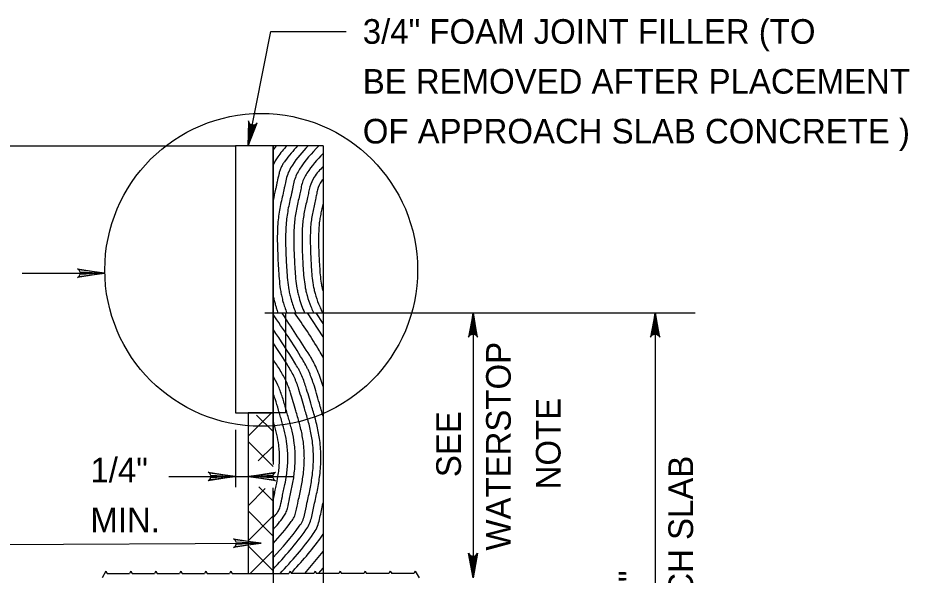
# Model space of a CAD drawing. Extents: x 636530 to 644067, y 294168 to 299122.
# Drawn here: x 636769 to 636877.6, y 298214.6 to 298282.5 of the extents above; entities that cross this region are included whole.
import ezdxf

# ---------------------------------------------------------------- set-up
doc = ezdxf.new("R2010")
doc.units = 0
doc.layers.add('1', color=7, linetype='Continuous')

msp = doc.modelspace()

# ---------------------------------------------------------------- linework, layer by layer
at = {"layer": '1'}
for p, q in [((636797.02, 298266.86), (636799.8, 298280.78)), ((636799.8, 298280.78), (636808.96, 298280.78)), ((636751.32, 298266.86), (636795.5, 298266.86)), ((636795.5, 298266.86), (636795.5, 298234.34)), ((636800.07, 298266.86), (636800.07, 298228.06)), ((636800.45, 298266.86), (636800.07, 298266.39)), ((636806.16, 298266.86), (636800.07, 298266.86)), ((636806.16, 298266.86), (636806.16, 298181.51)), ((636769.49, 298251.35), (636779.59, 298251.35)), ((636799.05, 298246.53), (636851.49, 298246.53)), ((636801.59, 298246.53), (636801.59, 298234.34)), ((636806.16, 298243.6), (636804.25, 298246.53)), ((636806.16, 298245.25), (636805.33, 298246.53)), ((636824.43, 298246.53), (636824.43, 298214.28)), ((636846.61, 298246.53), (636846.61, 298181.51)), ((636795.5, 298234.34), (636800.07, 298234.34)), ((636797.02, 298234.34), (636797.02, 298214.78)), ((636799.86, 298234.34), (636797.02, 298231.5)), ((636800.07, 298234.34), (636797.02, 298234.34)), ((636797.02, 298234.34), (636797.02, 298214.78)), ((636800.07, 298232.08), (636798.04, 298234.06)), ((636801.59, 298234.34), (636800.07, 298234.34)), ((636800.07, 298228.47), (636800.07, 298234.34)), ((636795.5, 298232.28), (636795.5, 298225.3)), ((636800.07, 298227.83), (636797.02, 298230.88)), ((636800.07, 298230.31), (636798.26, 298228.5)), ((636787.39, 298226.6), (636795.5, 298226.6)), ((636795.5, 298226.6), (636797.02, 298226.6)), ((636797.02, 298226.6), (636802.59, 298226.6)), ((636799.12, 298225.12), (636797.02, 298223.02)), ((636800.07, 298223.59), (636798.32, 298225.34)), ((636800.07, 298214.78), (636800.07, 298225.22)), ((636800.07, 298224.81), (636800.07, 298181.51)), ((636800.07, 298219.35), (636797.02, 298222.4)), ((636800.07, 298221.82), (636797.02, 298218.77)), ((636760.07, 298218.27), (636798.61, 298218.49)), ((636800.07, 298215.11), (636797.02, 298218.16)), ((636800.07, 298217.58), (636797.27, 298214.78)), ((636803.92, 298214.78), (636806.16, 298217.47)), ((636805.62, 298214.78), (636806.16, 298215.44)), ((636779.69, 298215.08), (636779.24, 298214.28)), ((636779.69, 298215.08), (636779.86, 298214.78)), ((636779.86, 298214.78), (636782.57, 298214.78)), ((636782.74, 298215.08), (636782.57, 298214.78)), ((636782.74, 298215.08), (636782.9, 298214.78)), ((636782.9, 298214.78), (636785.62, 298214.78)), ((636785.78, 298215.08), (636785.62, 298214.78)), ((636785.78, 298215.08), (636785.95, 298214.78)), ((636785.95, 298214.78), (636788.67, 298214.78)), ((636788.83, 298215.08), (636788.67, 298214.78)), ((636788.83, 298215.08), (636789, 298214.78)), ((636789, 298214.78), (636791.71, 298214.78)), ((636791.88, 298215.08), (636791.71, 298214.78)), ((636791.88, 298215.08), (636792.05, 298214.78)), ((636792.05, 298214.78), (636794.76, 298214.78)), ((636794.93, 298215.08), (636794.76, 298214.78)), ((636794.93, 298215.08), (636795.1, 298214.78)), ((636795.1, 298214.78), (636801.99, 298214.78)), ((636797.02, 298214.78), (636800.07, 298214.78)), ((636802.16, 298215.08), (636801.99, 298214.78)), ((636802.16, 298215.08), (636802.33, 298214.78)), ((636805.04, 298214.78), (636802.33, 298214.78)), ((636805.21, 298215.08), (636805.04, 298214.78)), ((636805.21, 298215.08), (636805.37, 298214.78)), ((636808.09, 298214.78), (636805.37, 298214.78)), ((636808.25, 298215.08), (636808.09, 298214.78)), ((636808.25, 298215.08), (636808.42, 298214.78)), ((636811.14, 298214.78), (636808.42, 298214.78)), ((636811.3, 298215.08), (636811.14, 298214.78)), ((636811.3, 298215.08), (636811.47, 298214.78)), ((636814.18, 298214.78), (636811.47, 298214.78)), ((636814.35, 298215.08), (636814.18, 298214.78)), ((636814.35, 298215.08), (636814.52, 298214.78)), ((636817.23, 298214.78), (636814.52, 298214.78)), ((636817.4, 298215.08), (636817.23, 298214.78)), ((636817.4, 298215.08), (636817.85, 298214.28))]:
    msp.add_line(p, q, dxfattribs=at)
for points in [[(636797.02, 298266.86), (636798.15, 298269.67), (636798.05, 298269.57), (636797.95, 298269.48), (636797.84, 298269.44), (636797.73, 298269.4), (636797.63, 298269.4), (636797.53, 298269.41), (636797.43, 298269.44), (636797.34, 298269.48), (636797.25, 298269.56), (636797.17, 298269.63), (636797.11, 298269.76), (636797.06, 298269.89), (636797.02, 298266.86), (636797.11, 298269.76), (636797.17, 298269.63), (636797.02, 298266.86), (636797.25, 298269.56), (636797.34, 298269.48), (636797.02, 298266.86), (636797.43, 298269.44), (636797.53, 298269.41), (636797.02, 298266.86), (636797.63, 298269.4), (636797.73, 298269.4), (636797.02, 298266.86), (636797.84, 298269.44), (636797.95, 298269.48), (636797.02, 298266.86), (636798.05, 298269.57)], [(636776.41, 298251.75), (636776.53, 298251.52), (636779.59, 298251.35), (636776.41, 298251.75), (636776.25, 298251.89), (636779.59, 298251.35), (636776.53, 298251.2), (636776.42, 298250.97), (636779.59, 298251.35), (636776.25, 298250.82), (636776.42, 298250.97)], [(636824.43, 298246.53), (636823.87, 298243.55), (636823.95, 298243.67), (636824.03, 298243.78), (636824.13, 298243.84), (636824.23, 298243.9), (636824.33, 298243.92), (636824.43, 298243.93), (636824.53, 298243.92), (636824.63, 298243.9), (636824.73, 298243.84), (636824.83, 298243.78), (636824.91, 298243.67), (636824.99, 298243.55), (636824.43, 298246.53), (636824.91, 298243.67), (636824.83, 298243.78), (636824.43, 298246.53), (636824.73, 298243.84), (636824.63, 298243.9), (636824.43, 298246.53), (636824.53, 298243.92), (636824.43, 298243.93), (636824.43, 298246.53), (636824.33, 298243.92), (636824.23, 298243.9), (636824.43, 298246.53), (636824.13, 298243.84), (636824.03, 298243.78), (636824.43, 298246.53), (636823.95, 298243.67)], [(636846.61, 298246.53), (636846.05, 298243.55), (636846.13, 298243.67), (636846.21, 298243.78), (636846.31, 298243.84), (636846.41, 298243.9), (636846.51, 298243.92), (636846.61, 298243.93), (636846.71, 298243.92), (636846.81, 298243.9), (636846.91, 298243.84), (636847.01, 298243.78), (636847.09, 298243.67), (636847.17, 298243.55), (636846.61, 298246.53), (636847.09, 298243.67), (636847.01, 298243.78), (636846.61, 298246.53), (636846.91, 298243.84), (636846.81, 298243.9), (636846.61, 298246.53), (636846.71, 298243.92), (636846.61, 298243.93), (636846.61, 298246.53), (636846.51, 298243.92), (636846.41, 298243.9), (636846.61, 298246.53), (636846.31, 298243.84), (636846.21, 298243.78), (636846.61, 298246.53), (636846.13, 298243.67)], [(636792.32, 298227), (636792.44, 298226.77), (636795.5, 298226.6), (636792.32, 298227), (636792.15, 298227.14), (636795.5, 298226.6), (636792.44, 298226.45), (636792.33, 298226.22), (636795.5, 298226.6), (636792.15, 298226.07), (636792.33, 298226.22)], [(636800.2, 298226.2), (636800.08, 298226.43), (636797.02, 298226.6), (636800.2, 298226.2), (636800.36, 298226.06), (636797.02, 298226.6), (636800.08, 298226.75), (636800.19, 298226.98), (636797.02, 298226.6), (636800.36, 298227.13), (636800.19, 298226.98)], [(636795.43, 298218.87), (636795.55, 298218.64), (636798.61, 298218.49), (636795.43, 298218.87), (636795.26, 298219.01), (636798.61, 298218.49), (636795.55, 298218.32), (636795.44, 298218.09), (636798.61, 298218.49), (636795.27, 298217.94), (636795.44, 298218.09)], [(636824.43, 298214.28), (636823.87, 298217.26), (636823.95, 298217.14), (636824.03, 298217.03), (636824.13, 298216.97), (636824.23, 298216.91), (636824.33, 298216.89), (636824.43, 298216.88), (636824.53, 298216.89), (636824.63, 298216.91), (636824.73, 298216.97), (636824.83, 298217.03), (636824.91, 298217.14), (636824.99, 298217.26), (636824.43, 298214.28), (636824.91, 298217.14), (636824.83, 298217.03), (636824.43, 298214.28), (636824.73, 298216.97), (636824.63, 298216.91), (636824.43, 298214.28), (636824.53, 298216.89), (636824.43, 298216.88), (636824.43, 298214.28), (636824.33, 298216.89), (636824.23, 298216.91), (636824.43, 298214.28), (636824.13, 298216.97), (636824.03, 298217.03), (636824.43, 298214.28), (636823.95, 298217.14)]]:
    msp.add_lwpolyline(points, dxfattribs=at)
msp.add_lwpolyline([(636795.5, 298234.34), (636800.07, 298234.34), (636800.07, 298266.86), (636795.5, 298266.86)], close=True, dxfattribs=at)
msp.add_circle((636798.63, 298251.76), 19.05, dxfattribs=at)
for points in [[(636801.75, 298266.86), (636800.64, 298265.51), (636800.07, 298264.51)], [(636803.05, 298266.86), (636801.53, 298265.02), (636801.4, 298264.84), (636801.27, 298264.66), (636801.16, 298264.46), (636801.07, 298264.26), (636800.9, 298263.83), (636800.77, 298263.39), (636800.57, 298262.48), (636800.48, 298262.03), (636800.38, 298261.58), (636800.07, 298260.19)], [(636804.34, 298266.86), (636802.42, 298264.53), (636801.72, 298263.02), (636801.53, 298262.17), (636801.44, 298261.75), (636801.35, 298261.33), (636801.14, 298260.4), (636800.94, 298259.48), (636800.78, 298258.55), (636800.67, 298257.62), (636800.6, 298256.44), (636800.59, 298255.26), (636800.62, 298254.08), (636800.67, 298252.9), (636800.74, 298251.64), (636800.84, 298250.38), (636801, 298249.13), (636801.13, 298248.51), (636801.28, 298247.89), (636801.73, 298246.53)], [(636805.64, 298266.86), (636803.31, 298264.04), (636802.66, 298262.64), (636802.49, 298261.86), (636802.41, 298261.46), (636802.32, 298261.08), (636802.12, 298260.19), (636801.93, 298259.31), (636801.78, 298258.42), (636801.67, 298257.52), (636801.61, 298256.38), (636801.59, 298255.24), (636801.62, 298254.1), (636801.67, 298252.96), (636801.74, 298251.75), (636801.83, 298250.54), (636801.99, 298249.33), (636802.11, 298248.73), (636802.26, 298248.14), (636802.77, 298246.65), (636802.81, 298246.53)], [(636806.16, 298265.92), (636804.2, 298263.54), (636803.6, 298262.26), (636803.44, 298261.54), (636803.37, 298261.18), (636803.29, 298260.83), (636803.1, 298259.98), (636802.92, 298259.14), (636802.77, 298258.29), (636802.67, 298257.43), (636802.61, 298256.33), (636802.6, 298255.23), (636802.62, 298254.12), (636802.67, 298253.02), (636802.73, 298251.86), (636802.82, 298250.69), (636802.98, 298249.53), (636803.09, 298248.96), (636803.24, 298248.38), (636803.54, 298247.44), (636803.9, 298246.53)], [(636806.16, 298264.35), (636805.09, 298263.05), (636804.55, 298261.88), (636804.4, 298261.23), (636804.34, 298260.9), (636804.27, 298260.58), (636804.08, 298259.77), (636803.91, 298258.97), (636803.77, 298258.16), (636803.67, 298257.34), (636803.61, 298256.28), (636803.6, 298255.21), (636803.62, 298254.15), (636803.67, 298253.08), (636803.73, 298251.96), (636803.82, 298250.84), (636803.97, 298249.73), (636804.08, 298249.18), (636804.22, 298248.63), (636804.67, 298247.29), (636804.94, 298246.64), (636804.99, 298246.53)], [(636806.16, 298262.78), (636805.98, 298262.56), (636805.49, 298261.5), (636805.36, 298260.91), (636805.3, 298260.62), (636805.24, 298260.33), (636805.06, 298259.56), (636804.9, 298258.8), (636804.76, 298258.03), (636804.67, 298257.25), (636804.61, 298256.23), (636804.6, 298255.2), (636804.63, 298254.17), (636804.67, 298253.14), (636804.73, 298252.07), (636804.81, 298251), (636804.95, 298249.93), (636805.06, 298249.4), (636805.19, 298248.87), (636805.62, 298247.61), (636805.88, 298247), (636806.09, 298246.53)], [(636806.16, 298259.89), (636806.01, 298259.21), (636805.87, 298258.53), (636805.75, 298257.85), (636805.67, 298257.16), (636805.62, 298256.17), (636805.6, 298255.18), (636805.63, 298254.19), (636805.67, 298253.2), (636805.73, 298252.18), (636805.81, 298251.15), (636805.94, 298250.13), (636806.04, 298249.62), (636806.16, 298249.15)], [(636800.07, 298248.66), (636800.18, 298248.15), (636800.24, 298247.9), (636800.31, 298247.65), (636800.43, 298247.23), (636800.57, 298246.81), (636800.67, 298246.53)], [(636806.16, 298233.93), (636805.94, 298234.73), (636805.71, 298235.53), (636805, 298237.91), (636804.41, 298239.44), (636804.24, 298239.81), (636804.05, 298240.17), (636803.64, 298240.88), (636800.07, 298246.36)], [(636806.16, 298237.56), (636805.85, 298238.55), (636805.48, 298239.51), (636805.05, 298240.44), (636804.93, 298240.67), (636804.81, 298240.89), (636804.54, 298241.33), (636801.15, 298246.53)], [(636806.16, 298241.14), (636805.71, 298241.92), (636802.7, 298246.53)], [(636800.07, 298215.31), (636804.07, 298220.1), (636804.48, 298220.78), (636804.74, 298221.54), (636805.08, 298223.14), (636805.28, 298224.03), (636805.47, 298224.93), (636805.76, 298226.74), (636805.89, 298228.87), (636805.86, 298229.93), (636805.76, 298230.99), (636805.44, 298232.73), (636804.98, 298234.45), (636804.75, 298235.22), (636804.06, 298237.54), (636803.5, 298239.03), (636803.33, 298239.39), (636803.14, 298239.74), (636802.74, 298240.42), (636800.07, 298244.53)], [(636800.07, 298216.72), (636803.27, 298220.55), (636803.65, 298221.17), (636803.89, 298221.88), (636804.2, 298223.37), (636804.4, 298224.23), (636804.58, 298225.09), (636804.86, 298226.82), (636804.99, 298228.86), (636804.96, 298229.88), (636804.86, 298230.89), (636804.55, 298232.55), (636804.11, 298234.19), (636803.89, 298234.94), (636803.22, 298237.2), (636802.97, 298237.94), (636802.82, 298238.3), (636802.67, 298238.65), (636801.93, 298240.02), (636800.07, 298242.88)], [(636800.07, 298218.44), (636802.29, 298221.1), (636802.64, 298221.66), (636802.85, 298222.3), (636803.14, 298223.64), (636803.32, 298224.46), (636803.49, 298225.28), (636803.76, 298226.93), (636803.88, 298228.85), (636803.85, 298229.81), (636803.76, 298230.77), (636803.47, 298232.33), (636803.06, 298233.87), (636802.84, 298234.61), (636802.19, 298236.79), (636801.95, 298237.5), (636801.81, 298237.85), (636801.66, 298238.2), (636800.95, 298239.52), (636800.07, 298240.87)], [(636800.07, 298220.15), (636801.31, 298221.64), (636801.62, 298222.15), (636801.82, 298222.72), (636802.07, 298223.92), (636802.24, 298224.69), (636802.41, 298225.47), (636802.66, 298227.03), (636802.77, 298228.84), (636802.75, 298229.74), (636802.66, 298230.65), (636802.39, 298232.11), (636802, 298233.56), (636801.79, 298234.27), (636801.59, 298234.98), (636801.17, 298236.38), (636800.65, 298237.74), (636800.07, 298238.85)], [(636800.07, 298221.56), (636800.51, 298222.09), (636800.79, 298222.54), (636800.97, 298223.06), (636801.2, 298224.15), (636801.36, 298224.89), (636801.52, 298225.62), (636801.71, 298226.74), (636801.76, 298227.11), (636801.84, 298227.97), (636801.87, 298228.83), (636801.84, 298229.69), (636801.76, 298230.54), (636801.5, 298231.93), (636801.14, 298233.3), (636800.94, 298233.99), (636800.74, 298234.68), (636800.32, 298236.05), (636800.07, 298236.78)], [(636800.07, 298223.62), (636800.15, 298224.01), (636800.19, 298224.21), (636800.23, 298224.4), (636800.38, 298225.1), (636800.53, 298225.8), (636800.71, 298226.85), (636800.76, 298227.21), (636800.83, 298228.01), (636800.86, 298228.82), (636800.84, 298229.63), (636800.8, 298230.03), (636800.76, 298230.43), (636800.52, 298231.73), (636800.36, 298232.37), (636800.18, 298233.01), (636800.07, 298233.38)], [(636800.93, 298214.78), (636804.96, 298219.61), (636805.4, 298220.34), (636805.68, 298221.16), (636805.87, 298222.02), (636806.05, 298222.89), (636806.16, 298223.4)], [(636802.27, 298214.83), (636805.84, 298219.11), (636806.16, 298219.58)]]:
    msp.add_spline(points, degree=3, dxfattribs=at)

# ---------------------------------------------------------------- texts
for s, p in [('3/4" FOAM JOINT FILLER (TO', (636811, 298279.29)), ('BE REMOVED AFTER PLACEMENT', (636811, 298273.22)), ('OF APPROACH SLAB CONCRETE )', (636811, 298267.15)), ('1/4"', (636777.82, 298225.88)), ('MIN.', (636777.82, 298219.81))]:
    msp.add_text(s, height=3, dxfattribs=at).set_placement(p)
for s, p in [('WATERSTOP', (636829.02, 298217.58)), ('NOTE', (636835.09, 298225.03)), ('SEE', (636822.95, 298226.52)), ('APPROACH SLAB', (636851.23, 298195.24)), ('1\'-4"', (636845.16, 298207.17))]:
    msp.add_text(s, height=3, rotation=90, dxfattribs=at).set_placement(p)

doc.saveas('drawing.dxf')
